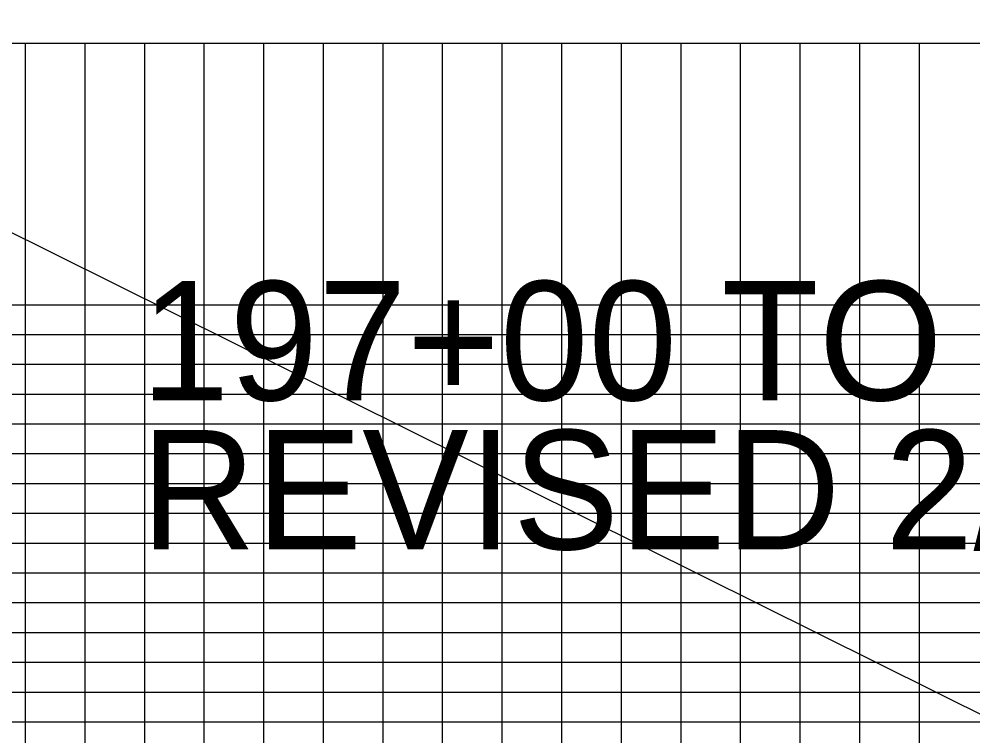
# Model space of a CAD drawing. Extents: x 2345490 to 2436403, y 465165 to 573888.
# Drawn here: x 2400511 to 2402111, y 565453 to 566656 of the extents above; entities that cross this region are included whole.
import ezdxf

# ---------------------------------------------------------------- set-up
doc = ezdxf.new("R2010")
doc.units = 0
for name, color, linetype in [('Old_Level_57', 7, 'Continuous'), ('Old_Level_62', 7, 'Continuous'), ('Old_Level_63', 7, 'Continuous')]:
    doc.layers.add(name, color=color, linetype=linetype)

msp = doc.modelspace()

# ---------------------------------------------------------------- linework, layer by layer
at = {"layer": 'Old_Level_57'}
for p, q in [((2381103.478, 566615.2835), (2410861.12275, 566615.2835)), ((2400521.54225, 564276.534), (2400521.54225, 566615.2835)), ((2400621.54225, 564276.534), (2400621.54225, 566615.2835)), ((2400721.54225, 564276.534), (2400721.54225, 566615.2835)), ((2400821.54225, 564276.534), (2400821.54225, 566615.2835)), ((2400921.54225, 564276.534), (2400921.54225, 566615.2835)), ((2401021.54225, 564276.534), (2401021.54225, 566615.2835)), ((2401121.54225, 564276.534), (2401121.54225, 566615.2835)), ((2401221.54225, 564276.534), (2401221.54225, 566615.2835)), ((2401321.54225, 564276.534), (2401321.54225, 566615.2835)), ((2401421.54225, 564276.534), (2401421.54225, 566615.2835)), ((2401521.54225, 564276.534), (2401521.54225, 566615.2835)), ((2401621.54225, 564276.534), (2401621.54225, 566615.2835)), ((2401721.54225, 564276.534), (2401721.54225, 566615.2835)), ((2401821.54225, 564276.534), (2401821.54225, 566615.2835)), ((2401921.54225, 564276.534), (2401921.54225, 566615.2835)), ((2402021.54225, 564276.534), (2402021.54225, 566615.2835)), ((2381271.5425, 566176.534), (2410861.12275, 566176.534)), ((2381271.5425, 566126.534), (2410861.12275, 566126.534)), ((2381271.5425, 566076.534), (2410861.12275, 566076.534)), ((2381271.5425, 566026.534), (2410861.12275, 566026.534)), ((2381271.5425, 565976.534), (2410861.12275, 565976.534)), ((2381271.5425, 565926.534), (2410861.12275, 565926.534)), ((2381271.5425, 565876.534), (2410861.12275, 565876.534)), ((2381271.5425, 565826.534), (2410861.12275, 565826.534)), ((2381271.5425, 565776.534), (2410861.12275, 565776.534)), ((2381271.5425, 565726.534), (2410861.12275, 565726.534)), ((2381271.5425, 565676.534), (2410861.12275, 565676.534)), ((2381271.5425, 565626.534), (2410861.12275, 565626.534)), ((2381271.5425, 565576.534), (2410861.12275, 565576.534)), ((2381271.5425, 565526.534), (2410861.12275, 565526.534)), ((2381271.5425, 565476.534), (2410861.12275, 565476.534))]:
    msp.add_line(p, q, dxfattribs=at)
at = {"layer": 'Old_Level_62'}
msp.add_line((2402494.49117, 565304.93563), (2396700.35746, 568183.92352), dxfattribs=at)

# ---------------------------------------------------------------- texts
at = {"layer": 'Old_Level_63'}
for s, p in [('197+00 TO 229+50', (2400715.113, 566016.067)), ('REVISED 2/2/05', (2400715.113, 565766.067))]:
    msp.add_text(s, height=199.9999995, dxfattribs=at).set_placement(p)

doc.saveas('drawing.dxf')
